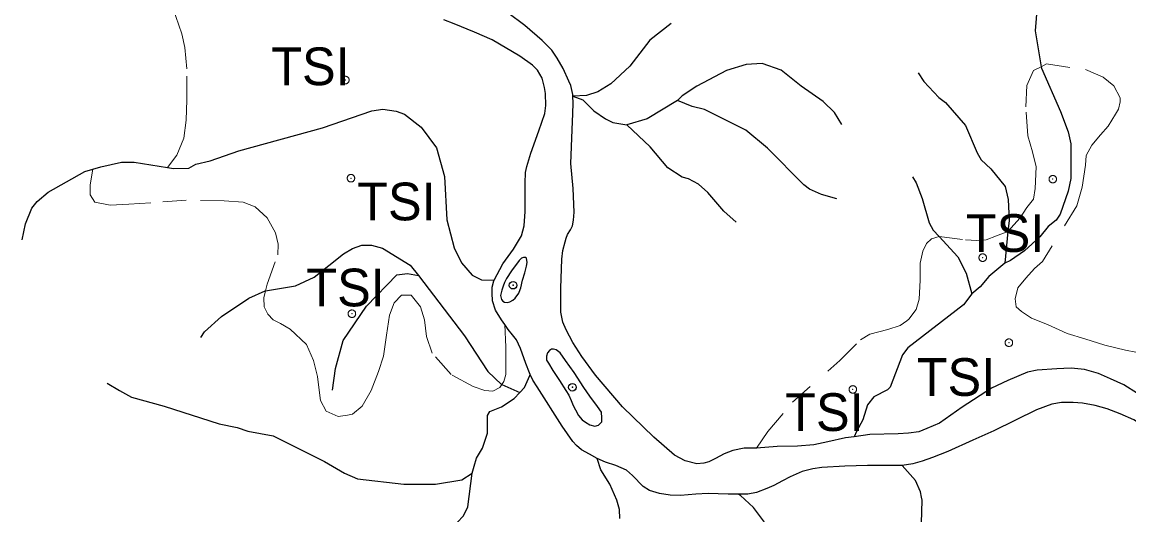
# Model space of a CAD drawing. Extents: x 393 to 446.6, y 8175.5 to 8231.
# Drawn here: x 433.491 to 438.184, y 8205.434 to 8207.524 of the extents above; entities that cross this region are included whole.
import ezdxf

# ---------------------------------------------------------------- set-up
doc = ezdxf.new("R2010")
doc.units = 0
doc.header["$LTSCALE"] = 0.064
doc.header["$PDMODE"] = 32
doc.header["$PDSIZE"] = 0.032
doc.linetypes.add('LONG_DASHED', pattern=[7.5, 6, -1.5])
doc.linetypes.add('SHORT_DASHED', pattern=[2.7, 1.5, -1.2])
for name, color, linetype, lineweight in [('2', 7, 'Continuous', 25), ('21', 7, 'SHORT_DASHED', 13), ('7', 7, 'Continuous', 25), ('9', 7, 'LONG_DASHED', 25)]:
    doc.layers.add(name, color=color, linetype=linetype, lineweight=lineweight)
doc.layers.add('54', color=7, linetype='Continuous')
doc.layers.add('61', color=7, linetype='Continuous')

msp = doc.modelspace()

# ---------------------------------------------------------------- linework, layer by layer
at = {"layer": '2'}
for points in [[(435.827, 8207.2097), (435.8267, 8207.2169), (435.8184, 8207.2549), (435.8102, 8207.2731), (435.7854, 8207.3276), (435.7606, 8207.3706), (435.7374, 8207.4054), (435.6961, 8207.445), (435.6234, 8207.5095), (435.5506, 8207.5624), (435.5076, 8207.5905), (435.4845, 8207.6037)], [(435.4932, 8206.4301), (435.53, 8206.4993), (435.5756, 8206.5611), (435.5919, 8206.5888), (435.6082, 8206.6181), (435.6196, 8206.6604), (435.6244, 8206.7206), (435.6244, 8206.8411), (435.6261, 8206.8866), (435.6309, 8206.911), (435.6489, 8206.968), (435.683, 8207.0624), (435.7074, 8207.1357), (435.7123, 8207.1698), (435.7107, 8207.2203), (435.7058, 8207.2463), (435.6961, 8207.2854), (435.6765, 8207.3196), (435.6554, 8207.3407), (435.6017, 8207.3798), (435.4845, 8207.4482), (435.4096, 8207.4807), (435.3233, 8207.5165), (435.2794, 8207.5328)], [(436.6054, 8205.7174), (436.5525, 8205.7174), (436.5045, 8205.7075), (436.4682, 8205.6926), (436.4318, 8205.6727), (436.4037, 8205.6595), (436.3822, 8205.6529), (436.3524, 8205.6512), (436.3028, 8205.6628), (436.2582, 8205.6876), (436.1706, 8205.7637), (436.0367, 8205.8926), (435.9226, 8206.0265), (435.8647, 8206.1059), (435.8267, 8206.1654), (435.7986, 8206.2183), (435.7837, 8206.2514), (435.7755, 8206.2944), (435.7755, 8206.3952), (435.7804, 8206.5192), (435.7837, 8206.5556), (435.7936, 8206.592), (435.7986, 8206.6077), (435.8036, 8206.6234), (435.8168, 8206.6432), (435.8251, 8206.6597), (435.83, 8206.6845), (435.8317, 8206.7176), (435.8284, 8206.8184), (435.8184, 8206.9243), (435.8234, 8207.0664), (435.8267, 8207.1359), (435.8284, 8207.1805), (435.827, 8207.2097)], [(435.5382, 8206.2413), (435.5235, 8206.2616), (435.4991, 8206.3023), (435.4861, 8206.3414), (435.4845, 8206.3739), (435.4845, 8206.4), (435.491, 8206.426), (435.4932, 8206.4301)], [(435.646, 8206.0293), (435.6423, 8206.037), (435.6277, 8206.0761), (435.6049, 8206.1396), (435.587, 8206.177), (435.5707, 8206.1982), (435.5528, 8206.2209), (435.5382, 8206.2413)], [(438.2206, 8205.9488), (438.1628, 8205.9852), (438.1065, 8206.0117), (438.0553, 8206.0332), (438.0255, 8206.0422), (437.9958, 8206.0513), (437.9396, 8206.0563), (437.909, 8206.0546), (437.8784, 8206.053), (437.7957, 8206.048), (437.7544, 8206.0398), (437.6717, 8206.0034), (437.6023, 8205.972), (437.4767, 8205.891), (437.3808, 8205.8232), (437.3279, 8205.8), (437.2931, 8205.7868), (437.2502, 8205.7802), (437.2055, 8205.7785), (437.0865, 8205.7752), (437.0189, 8205.7656)], [(435.9294, 8205.674), (435.8979, 8205.692), (435.8637, 8205.7099), (435.8425, 8205.7278), (435.8263, 8205.7457), (435.7807, 8205.8108), (435.6749, 8205.9768), (435.657, 8206.0061), (435.646, 8206.0293)], [(438.4109, 8205.7099), (438.3621, 8205.7375), (438.2791, 8205.7896), (438.2058, 8205.8368), (438.1472, 8205.8629), (438.0919, 8205.884), (438.0414, 8205.8987), (437.9877, 8205.9084), (437.9487, 8205.9101), (437.8982, 8205.9101), (437.8575, 8205.9036), (437.7924, 8205.8791), (437.6117, 8205.7913), (437.5222, 8205.7506), (437.4164, 8205.7034), (437.3513, 8205.6773), (437.3074, 8205.6627), (437.2683, 8205.6513), (437.2227, 8205.6431)], [(437.0189, 8205.7656), (436.9823, 8205.7604), (436.9079, 8205.7438), (436.8484, 8205.7306), (436.779, 8205.7256), (436.693, 8205.724), (436.6054, 8205.7174)], [(436.5273, 8205.5227), (436.4854, 8205.5227), (436.4008, 8205.5243), (436.3487, 8205.5227), (436.2836, 8205.5162), (436.2397, 8205.5178), (436.1941, 8205.5243), (436.1518, 8205.5373), (436.1241, 8205.5553), (436.0802, 8205.6008), (436.0541, 8205.6236), (436.0086, 8205.6431), (435.9646, 8205.6578), (435.9294, 8205.674)], [(437.2227, 8205.6431), (437.1625, 8205.6431), (437.0763, 8205.6431), (436.9802, 8205.6415), (436.8826, 8205.635), (436.8435, 8205.6301), (436.7996, 8205.6187), (436.7475, 8205.5959), (436.7149, 8205.578), (436.6791, 8205.5585), (436.6498, 8205.5455), (436.6059, 8205.5292), (436.5684, 8205.5227), (436.5392, 8205.5227), (436.5273, 8205.5227)]]:
    msp.add_lwpolyline(points, dxfattribs=at)
for points in [[(435.5198, 8206.3651), (435.5221, 8206.3525), (435.5238, 8206.3474), (435.5295, 8206.3405), (435.537, 8206.336), (435.5478, 8206.3342), (435.5598, 8206.3377), (435.5718, 8206.344), (435.5821, 8206.3531), (435.597, 8206.3737), (435.6039, 8206.3904), (435.6067, 8206.3971), (435.6135, 8206.4291), (435.6227, 8206.4611), (435.6301, 8206.4891), (435.6324, 8206.5051), (435.6301, 8206.5234), (435.6255, 8206.5262), (435.6175, 8206.5257), (435.609, 8206.5222), (435.5992, 8206.5131), (435.5667, 8206.4685), (435.5455, 8206.4371), (435.5364, 8206.42), (435.5307, 8206.4045), (435.5255, 8206.3874)], [(435.723, 8206.0776), (435.7424, 8206.0463), (435.7695, 8206.0041), (435.7965, 8205.9617), (435.8095, 8205.9414), (435.8192, 8205.9197), (435.8279, 8205.8981), (435.8376, 8205.8797), (435.8506, 8205.8559), (435.8658, 8205.8375), (435.8809, 8205.8267), (435.8982, 8205.8159), (435.9204, 8205.8099), (435.935, 8205.8148), (435.949, 8205.8289), (435.9501, 8205.8462), (435.948, 8205.87), (435.9307, 8205.8938), (435.8982, 8205.9381), (435.8733, 8205.9738), (435.8322, 8206.0376), (435.7954, 8206.0895), (435.7727, 8206.1209), (435.7554, 8206.1339), (435.7446, 8206.1371), (435.736, 8206.1371), (435.7273, 8206.1317), (435.7186, 8206.1209), (435.7143, 8206.1079), (435.7143, 8206.0906)]]:
    msp.add_lwpolyline(points, close=True, dxfattribs=at)
at = {"layer": '21'}
for points in [[(434.108, 8206.9067), (434.1471, 8206.959), (434.1767, 8207.031), (434.1873, 8207.1073), (434.1894, 8207.1941), (434.1894, 8207.3255), (434.181, 8207.4166), (434.1682, 8207.4738), (434.1428, 8207.5479), (434.1047, 8207.6835), (434.0687, 8207.8169), (434.0411, 8207.9504), (434.0348, 8208.0182), (434.0369, 8208.0606), (434.0433, 8208.1051), (434.0793, 8208.2131), (434.0983, 8208.2703), (434.1068, 8208.3127), (434.0962, 8208.3423), (434.0712, 8208.3902)], [(437.8122, 8207.3346), (437.8355, 8207.3463), (437.9997, 8207.3222), (438.0759, 8207.2902), (438.1199, 8207.2541), (438.148, 8207.202), (438.148, 8207.186), (438.14, 8207.154), (438.1279, 8207.1339), (438.0959, 8207.0819), (438.0638, 8207.0458), (438.0278, 8207.0017), (438.0038, 8206.9577), (437.9997, 8206.9176), (437.9855, 8206.8232), (437.9637, 8206.7453), (437.8181, 8206.5083), (437.7841, 8206.4792), (437.7477, 8206.438), (437.7138, 8206.3968), (437.7016, 8206.3507), (437.7065, 8206.3167), (437.7283, 8206.2973), (437.772, 8206.2682), (437.8399, 8206.2415), (437.9224, 8206.2027), (437.9975, 8206.1809), (438.0824, 8206.1542), (438.1698, 8206.1324), (438.2571, 8206.1154)], [(437.6715, 8206.6363), (437.7233, 8206.6933), (437.7514, 8206.7373), (437.7794, 8206.7734), (437.7874, 8206.8175), (437.7914, 8206.9096), (437.7754, 8206.9737), (437.7554, 8207.0418), (437.7478, 8207.164), (437.7521, 8207.2548), (437.7794, 8207.3182), (437.8122, 8207.3346)], [(434.5233, 8206.3845), (434.5305, 8206.4124), (434.575, 8206.5374), (434.5771, 8206.5819), (434.5665, 8206.6306), (434.5305, 8206.6942), (434.4797, 8206.7408), (434.4288, 8206.7598), (434.3483, 8206.7662), (434.1873, 8206.7683), (434.0369, 8206.7577), (433.9437, 8206.7514), (433.8653, 8206.7471), (433.7996, 8206.7598), (433.7806, 8206.7916), (433.7806, 8206.834), (433.7918, 8206.8997)], [(436.6054, 8205.7174), (436.6537, 8205.7879), (436.7578, 8205.9121), (436.9582, 8206.0883), (437.0463, 8206.1765), (437.0863, 8206.2005), (437.1625, 8206.2205), (437.2145, 8206.2366), (437.2426, 8206.2566), (437.2506, 8206.2646), (437.2826, 8206.3047), (437.2947, 8206.3487), (437.2987, 8206.4289), (437.2987, 8206.501), (437.3107, 8206.5531), (437.3267, 8206.5851), (437.3467, 8206.6051), (437.3797, 8206.6143)], [(437.3797, 8206.6143), (437.491, 8206.6011), (437.539, 8206.5971), (437.5791, 8206.6011), (437.6232, 8206.6172), (437.6715, 8206.6363)], [(435.5261, 8205.9865), (435.5177, 8205.9739), (435.488, 8205.9591), (435.4541, 8205.9612), (435.4033, 8205.9781), (435.3101, 8206.029), (435.2296, 8206.1201), (435.2063, 8206.19), (435.1978, 8206.262), (435.1809, 8206.3171), (435.1406, 8206.3658), (435.1004, 8206.3658), (435.0686, 8206.334), (435.0495, 8206.2811), (435.0368, 8206.1963), (435.0241, 8206.1074), (435.0029, 8206.0417), (434.9711, 8205.9612), (434.933, 8205.8955), (434.8928, 8205.8616), (434.8716, 8205.8574), (434.8313, 8205.851), (434.7805, 8205.8743), (434.7572, 8205.9188), (434.7508, 8205.9633), (434.7445, 8206.0205), (434.7275, 8206.0883), (434.6979, 8206.1561), (434.6279, 8206.2217), (434.5877, 8206.2451), (434.5559, 8206.262), (434.5326, 8206.2853), (434.5178, 8206.3171), (434.5157, 8206.3552), (434.5233, 8206.3845)], [(435.5382, 8206.2413), (435.5431, 8206.1455), (435.5431, 8206.0713), (435.5431, 8206.0523), (435.5431, 8206.029), (435.5346, 8205.9993), (435.5261, 8205.9865)]]:
    msp.add_lwpolyline(points, dxfattribs=at)
for p in [(434.862, 8207.2779), (434.8858, 8206.8618), (437.8617, 8206.8578), (437.5645, 8206.525), (434.8898, 8206.2872), (437.6755, 8206.1644), (437.0137, 8205.9662)]:
    msp.add_point(p, dxfattribs=at)
at = {"layer": '54'}
for p in [(435.5729, 8206.4081), (435.8245, 8205.9753)]:
    msp.add_point(p, dxfattribs=at)
at = {"layer": '7'}
msp.add_line((437.6715, 8206.6363), (437.658, 8206.5014), dxfattribs=at)
for points in [[(437.7919, 8208.1513), (437.7923, 8207.8961), (437.7859, 8207.8186), (437.7988, 8207.6281), (437.7875, 8207.486), (437.8122, 8207.3346)], [(436.2429, 8207.5183), (436.1533, 8207.4472), (436.0677, 8207.3374), (435.987, 8207.2615), (435.9321, 8207.2276), (435.884, 8207.2122), (435.827, 8207.2097)], [(436.9668, 8207.0893), (436.9365, 8207.1404), (436.888, 8207.1872), (436.7944, 8207.2518), (436.7104, 8207.3196), (436.6297, 8207.3487), (436.5619, 8207.3438), (436.4779, 8207.318), (436.352, 8207.2518), (436.2906, 8207.2114), (436.2707, 8207.1916)], [(437.2903, 8207.3086), (437.3148, 8207.2714), (437.3789, 8207.2034), (437.4064, 8207.1823), (437.492, 8207.0855), (437.5404, 8206.9692), (437.5582, 8206.9402), (437.5985, 8206.9014), (437.6599, 8206.8271), (437.6728, 8206.7722), (437.6761, 8206.6818), (437.6715, 8206.6363)], [(437.8122, 8207.3346), (437.8133, 8207.3277), (437.8946, 8207.1442), (437.9272, 8207.0581), (437.9383, 8207.0075), (437.9383, 8206.8609), (437.9272, 8206.8068), (437.8935, 8206.709), (437.876, 8206.6834), (437.8422, 8206.6566), (437.8068, 8206.6139), (437.7423, 8206.5542), (437.6825, 8206.5122), (437.658, 8206.5014)], [(435.827, 8207.2097), (435.8691, 8207.1937), (435.9159, 8207.1468), (435.9644, 8207.1129), (435.9967, 8207.0984), (436.0557, 8207.0887)], [(436.2707, 8207.1916), (436.142, 8207.1129), (436.0557, 8207.0887)], [(436.9461, 8206.7741), (436.8816, 8206.7932), (436.8299, 8206.8158), (436.8057, 8206.8336), (436.6523, 8206.9886), (436.5602, 8207.0661), (436.3843, 8207.1533), (436.3326, 8207.1662), (436.2707, 8207.1916)], [(436.5187, 8206.6752), (436.4666, 8206.7221), (436.3987, 8206.8013), (436.36, 8206.8368), (436.3164, 8206.8594), (436.2906, 8206.8658), (436.2292, 8206.9062), (436.1549, 8206.9951), (436.0557, 8207.0887)], [(437.2663, 8206.8673), (437.2826, 8206.8417), (437.3079, 8206.7754), (437.3369, 8206.6721), (437.3547, 8206.6414), (437.3797, 8206.6143)], [(437.3797, 8206.6143), (437.4589, 8206.5284), (437.495, 8206.4585), (437.5178, 8206.3711)], [(437.658, 8206.5014), (437.5905, 8206.4444), (437.5533, 8206.4008), (437.5178, 8206.3711)], [(437.5178, 8206.3711), (437.4828, 8206.3246), (437.2466, 8206.1424), (437.2239, 8206.1134), (437.1721, 8205.9755), (437.1604, 8205.9639), (437.1022, 8205.9348), (437.0766, 8205.901), (437.0568, 8205.837), (437.0289, 8205.7881), (437.0189, 8205.7656)], [(436.0257, 8205.419), (436.0241, 8205.4578), (436.0128, 8205.4965), (435.9837, 8205.5644), (435.945, 8205.6257), (435.9294, 8205.674)], [(437.7836, 8204.8707), (437.7245, 8204.954), (437.6761, 8205.0007), (437.5921, 8205.0427), (437.5081, 8205.0976), (437.4403, 8205.1267), (437.3902, 8205.1687), (437.3434, 8205.222), (437.3192, 8205.2705), (437.303, 8205.3512), (437.3079, 8205.4965), (437.3054, 8205.5099), (437.3014, 8205.5321), (437.2788, 8205.5805), (437.2227, 8205.6431)], [(436.6852, 8205.2168), (436.6817, 8205.289), (436.6862, 8205.2963), (436.6778, 8205.3274), (436.6749, 8205.3383), (436.6345, 8205.4093), (436.5925, 8205.4658), (436.5376, 8205.5159), (436.5273, 8205.5227)]]:
    msp.add_lwpolyline(points, dxfattribs=at)
at = {"layer": '9'}
for points in [[(434.108, 8206.9067), (434.1328, 8206.9025), (434.198, 8206.9038), (434.2275, 8206.9211), (434.2883, 8206.9354), (434.4098, 8206.9777), (434.7644, 8207.0759), (434.9736, 8207.1481), (435.0211, 8207.1539), (435.0771, 8207.1464), (435.1127, 8207.134), (435.1834, 8207.0789), (435.2481, 8206.9905), (435.2829, 8206.8693), (435.292, 8206.685), (435.3233, 8206.5665), (435.355, 8206.5032), (435.3993, 8206.4507), (435.439, 8206.4311), (435.4932, 8206.4301)], [(433.7918, 8206.8997), (433.8257, 8206.9096), (433.913, 8206.9295), (433.9672, 8206.9305), (434.108, 8206.9067)], [(433.4915, 8206.6012), (433.5058, 8206.669), (433.5322, 8206.7341), (433.5547, 8206.7636), (433.602, 8206.8029), (433.7578, 8206.8898), (433.7918, 8206.8997)], [(434.5233, 8206.3845), (434.6513, 8206.4051), (434.7301, 8206.4424), (434.8543, 8206.5413), (434.8923, 8206.5643), (434.9317, 8206.578), (434.9725, 8206.578), (435.0189, 8206.5648), (435.1369, 8206.4937), (435.1726, 8206.4496)], [(434.8081, 8205.9637), (434.8199, 8206.0544), (434.8527, 8206.1741), (434.951, 8206.3195), (435.0802, 8206.4522), (435.1252, 8206.4581), (435.1726, 8206.4496)], [(435.1726, 8206.4496), (435.3665, 8206.194), (435.466, 8206.0418), (435.5234, 8205.9877), (435.5261, 8205.9865), (435.6017, 8205.9537)], [(434.2486, 8206.1864), (434.2647, 8206.2105), (434.3362, 8206.2756), (434.4529, 8206.3538), (434.5218, 8206.3843), (434.5233, 8206.3845)], [(433.852, 8205.9921), (433.905, 8205.9618), (433.9547, 8205.9333), (434.0935, 8205.8951), (434.3264, 8205.8197), (434.4038, 8205.805), (434.4481, 8205.7888), (434.5562, 8205.7692), (434.7739, 8205.6612), (434.8583, 8205.6112), (434.9138, 8205.5875), (435.1104, 8205.5644), (435.2441, 8205.5643), (435.3557, 8205.5832), (435.4004, 8205.6106)], [(435.6017, 8205.9537), (435.6216, 8205.9745), (435.644, 8206.0248), (435.646, 8206.0293)], [(435.4004, 8205.6106), (435.4086, 8205.6403), (435.4181, 8205.6746), (435.444, 8205.7168), (435.4649, 8205.781), (435.4651, 8205.856), (435.4753, 8205.8723), (435.5244, 8205.8927), (435.5773, 8205.9283), (435.6017, 8205.9537)], [(435.0966, 8205.2347), (435.1129, 8205.2647), (435.1516, 8205.3101), (435.3354, 8205.4013), (435.3632, 8205.4297), (435.3811, 8205.4682), (435.4004, 8205.6106)]]:
    msp.add_lwpolyline(points, dxfattribs=at)

# ---------------------------------------------------------------- texts
at = {"layer": '61'}
for p in [(434.5475, 8207.2562), (434.912, 8206.6831), (437.4929, 8206.5491), (434.6963, 8206.3184), (437.2846, 8205.9388), (436.7268, 8205.79)]:
    msp.add_text('TSI', height=0.16, dxfattribs=at).set_placement(p)

doc.saveas('drawing.dxf')
